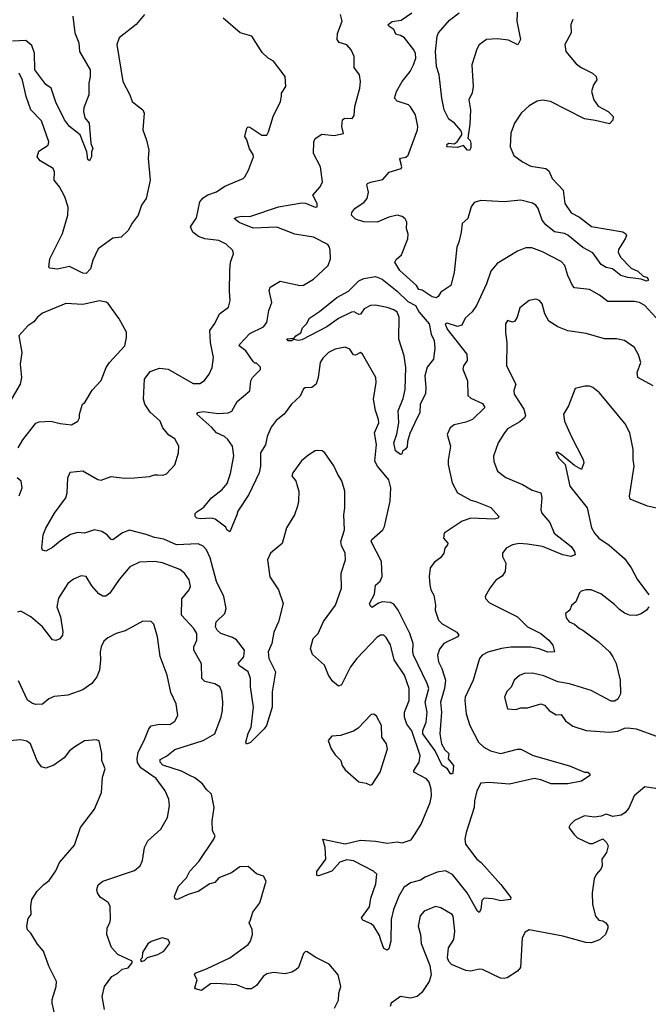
# Model space of a CAD drawing. Extents: x 2057697 to 2160550, y 827490 to 1016834.
# Tile 356 of 509: x 2091628 to 2095387, y 960338 to 966224. Entities that reach past the tile are written whole.
import ezdxf

# ---------------------------------------------------------------- set-up
doc = ezdxf.new("R2010")
doc.units = 0

msp = doc.modelspace()

# ---------------------------------------------------------------- linework, layer by layer
at = {"layer": '0CON20XD'}
for points in [[(2094605.6, 966305), (2094600, 966215), (2094622.9, 966105), (2094606.4, 966073.6), (2094551.2, 966101.2), (2094485, 966108.9), (2094420, 966105), (2094376.2, 966073.8), (2094361.7, 966048.3), (2094331.9, 965955), (2094339.4, 965825), (2094333.7, 965786.3), (2094314, 965745), (2094323.1, 965685), (2094319.7, 965599.7), (2094307.5, 965515), (2094321.3, 965501.3), (2094326.1, 965486.1), (2094325, 965457.5), (2094317.6, 965442.4), (2094305, 965444), (2094281.7, 965471.7), (2094245, 965460), (2094181.9, 965465), (2094185, 965479.2), (2094195, 965486.7), (2094225, 965482.9), (2094244.3, 965495), (2094271.4, 965535), (2094271.1, 965545), (2094265, 965561.2), (2094227.5, 965605), (2094195, 965630), (2094165.7, 965685), (2094151.5, 965755), (2094137.1, 965895), (2094121.2, 965945), (2094113.8, 966035), (2094124.6, 966125.4), (2094132.9, 966145), (2094198.7, 966221.3), (2094256.2, 966265)], [(2091945.4, 966245), (2091957.9, 966145), (2091980.8, 966085), (2091986.4, 966035), (2092050, 965925), (2092049.5, 965885), (2092040.6, 965845), (2092041.9, 965775), (2092012, 965698), (2092009.5, 965675), (2092018.3, 965638.3), (2092044.2, 965605), (2092054.2, 965485), (2092066.2, 965455), (2092056.7, 965435), (2092057.5, 965405), (2092045, 965380), (2092035, 965387.5), (2092030, 965435), (2091989.2, 965535), (2091925, 965585.8), (2091896.7, 965625), (2091845, 965730.8), (2091815.6, 965815), (2091785, 965837.1), (2091718.6, 965925), (2091715.9, 966025), (2091699.9, 966069.9), (2091665, 966099.5), (2091585.6, 966095.6)], [(2092374.2, 966255), (2092324.4, 966195.6), (2092223.8, 966115), (2092209.2, 966075), (2092244.4, 965855), (2092287.5, 965775), (2092301.2, 965735), (2092330.5, 965710.5), (2092365, 965686.2), (2092372.9, 965665), (2092364.3, 965565), (2092387.1, 965505), (2092400, 965445), (2092396.9, 965395), (2092409.1, 965265), (2092384.3, 965155), (2092356.7, 965115), (2092337.5, 965055), (2092301.2, 965008.8), (2092276.1, 964963.9), (2092235, 964923.8), (2092185, 964918), (2092096.7, 964855), (2092065, 964786.7), (2092052.5, 964735), (2092025, 964707.1), (2092005, 964708.9), (2091925, 964748.9), (2091855, 964733.8), (2091809.3, 964739.3), (2091803.3, 964745), (2091808.9, 964795), (2091885, 964946.2), (2091916.4, 965055), (2091917.4, 965102.6), (2091897.7, 965165), (2091866, 965226), (2091834.3, 965265), (2091835.4, 965315), (2091828.1, 965335), (2091750.9, 965380.9), (2091733.4, 965403.4), (2091742.6, 965437.4), (2091797.5, 965475), (2091803.3, 965495), (2091759.2, 965619.2), (2091694.6, 965684.6), (2091666.5, 965765), (2091645, 965862), (2091625.4, 965905)], [(2095476.2, 964396.2), (2095366.7, 964515), (2095333.3, 964533.3), (2095305, 964540.4), (2095145, 964538.6), (2095095, 964578.1), (2095035, 964611.9), (2094945, 964622), (2094932.5, 964635), (2094904.6, 964695), (2094886.7, 964755), (2094865, 964778.1), (2094755, 964835.8), (2094690.3, 964860.3), (2094655, 964860.8), (2094605, 964841.4), (2094483.6, 964766.4), (2094445, 964721.2), (2094419.1, 964645), (2094360.4, 964515), (2094333.1, 964476.9), (2094290.8, 964439.2), (2094271.4, 964398.6), (2094245, 964390.6), (2094185, 964409.2), (2094171.2, 964405), (2094184.6, 964375), (2094300.8, 964225), (2094302.7, 964187.3), (2094281.9, 964155), (2094278.1, 964135), (2094305.7, 964065), (2094308.3, 963978.3), (2094325, 963961.9), (2094395, 963930.5), (2094410, 963905), (2094336.2, 963833.8), (2094295, 963817.3), (2094225, 963802.5), (2094202, 963785), (2094183.8, 963745), (2094204, 963675), (2094190, 963590), (2094189.4, 963565), (2094213.6, 963455), (2094245.7, 963395), (2094325, 963351.2), (2094355, 963344.6), (2094445, 963307.1), (2094493.8, 963255), (2094490, 963245), (2094465, 963238.9), (2094326, 963244), (2094274.7, 963225.3), (2094165.7, 963155), (2094162.9, 963125), (2094187.5, 963095), (2094186, 963085), (2094170, 963065), (2094163.3, 963035), (2094145, 963006.7), (2094109.1, 962980.9), (2094082.2, 962947.8), (2094076.4, 962895), (2094080, 962845), (2094087.3, 962815), (2094104.7, 962784.7), (2094115.2, 962725), (2094113.1, 962695), (2094132.3, 962635), (2094155, 962611.8), (2094241.7, 962561.7), (2094253.8, 962545), (2094245.8, 962535), (2094164.4, 962495.6), (2094139.2, 962460.8), (2094126.1, 962425), (2094131.6, 962385), (2094151.6, 962345), (2094174.8, 962275), (2094167.5, 962225), (2094143.9, 962145), (2094149.8, 962085), (2094140, 961955), (2094149.4, 961895), (2094169.7, 961859.7), (2094195, 961837.5), (2094190, 961805), (2094221.2, 961765), (2094217.6, 961722.4), (2094215, 961716.2), (2094205, 961715.8), (2094185.5, 961745.5), (2094155, 961765.7), (2094112.5, 961852.5), (2094038.9, 961955), (2094038.2, 961975), (2094058.8, 962025), (2094064.5, 962085), (2094052.3, 962145), (2094073.8, 962225), (2094065.3, 962255), (2093982.1, 962425), (2093977.9, 962445), (2093981.6, 962495), (2093960, 962555), (2093890.4, 962695), (2093865, 962730), (2093845, 962740), (2093795, 962743.6), (2093773.6, 962736.4), (2093735, 962710), (2093725, 962717.5), (2093720.6, 962735), (2093749.2, 962790.8), (2093755, 962843.8), (2093782.6, 962867.4), (2093795.5, 962895), (2093791.8, 962985), (2093730.4, 963105), (2093733.9, 963116.1), (2093798.5, 963175), (2093808.5, 963195), (2093843.5, 963345), (2093847.5, 963425), (2093835, 963472.5), (2093768.1, 963555), (2093752.1, 963585), (2093762.2, 963685), (2093748.6, 963755), (2093775.6, 963815), (2093774.3, 963835), (2093755, 963887.5), (2093742.9, 963955), (2093760, 964055), (2093757.5, 964085), (2093678, 964225), (2093665, 964233.8), (2093635, 964218), (2093625, 964220), (2093603.1, 964255), (2093575, 964266.7), (2093515, 964254.4), (2093475, 964234.2), (2093439.7, 964200.3), (2093425.7, 964175), (2093412, 964085), (2093400, 964045), (2093374.1, 964025.9), (2093335, 964024), (2093325, 964018), (2093305.5, 963974.5), (2093252.5, 963925), (2093208.9, 963865), (2093162, 963828), (2093130.9, 963789.1), (2093108.1, 963731.9), (2093097.2, 963682.8), (2093068.8, 963635), (2093068.2, 963555), (2093059.1, 963515), (2092997.5, 963385), (2092933.4, 963286.6), (2092925.6, 963265), (2092885, 963163.3), (2092866.7, 963175), (2092860, 963190), (2092797.6, 963237.6), (2092773.4, 963243.4), (2092709.3, 963239.3), (2092686.7, 963245), (2092676.7, 963255), (2092678.3, 963271.7), (2092687.3, 963282.7), (2092729.7, 963310.3), (2092774.4, 963365), (2092838.9, 963415), (2092868.7, 963451.3), (2092889.1, 963510.9), (2092907.7, 963617.7), (2092900.4, 963675), (2092873.6, 963715), (2092852.7, 963732.7), (2092804.4, 963755), (2092776.8, 963786.8), (2092687.5, 963865), (2092693.8, 963876.2), (2092725, 963881.5), (2092815, 963869.6), (2092875, 963873.6), (2092896.5, 963883.5), (2092928.9, 963941.1), (2093003.3, 964005), (2093010, 964065), (2093020, 964085), (2093067, 964133), (2093067, 964147), (2093045, 964170), (2093035, 964170), (2093025, 964180), (2092979.4, 964245), (2092940.9, 964275), (2092943.6, 964285), (2093005, 964347.3), (2093085, 964388.6), (2093106.3, 964413.7), (2093117.1, 964485), (2093135.6, 964534.4), (2093120, 964605), (2093125.6, 964624.4), (2093185, 964660.8), (2093305.5, 964634.5), (2093325, 964638.1), (2093385, 964672.9), (2093472, 964755), (2093486, 964795), (2093484, 964845), (2093481.2, 964865), (2093470.3, 964880.3), (2093384.6, 964924.6), (2093272.4, 964942.4), (2093165, 964984.7), (2093025, 964978.4), (2092941.1, 965011.1), (2092910, 965035), (2092926, 965044), (2092955, 965049.5), (2093005, 965047.9), (2093175, 965104.7), (2093315, 965129.2), (2093336.9, 965126.9), (2093395, 965103.1), (2093407.5, 965105), (2093407.5, 965125), (2093381.4, 965175), (2093425.7, 965225), (2093438.6, 965255), (2093426, 965345), (2093384.2, 965425), (2093386.9, 965495), (2093395.6, 965514.4), (2093435, 965540), (2093508.5, 965531.5), (2093565, 965543.3), (2093554.4, 965585), (2093558, 965625), (2093570, 965635), (2093615.9, 965634.1), (2093627.7, 965652.3), (2093631.2, 965705), (2093662.5, 965815), (2093665.8, 965855), (2093660, 965895), (2093628.8, 965938.8), (2093627.5, 966005), (2093610, 966045), (2093585, 966074), (2093538.8, 966088.8), (2093526.9, 966105), (2093528.8, 966141.2), (2093555.6, 966215), (2093545.7, 966255)], [(2094936, 966225), (2094924.2, 966195), (2094926, 966145), (2094886.7, 966075), (2094894.1, 966034.1), (2094955, 965960.8), (2094985, 965938.6), (2095053.8, 965905), (2095075.8, 965885), (2095078.6, 965865), (2095060, 965835), (2095047.5, 965795), (2095061.8, 965745), (2095086.6, 965706.6), (2095146, 965675), (2095176.2, 965645), (2095175.6, 965624.4), (2095155, 965601.2), (2095068.3, 965621.7), (2095005, 965632.2), (2094801.2, 965735), (2094755, 965743.6), (2094723, 965737), (2094675, 965708.8), (2094626.2, 965665), (2094585.8, 965605), (2094564, 965545), (2094561.4, 965465), (2094582.5, 965412.5), (2094635, 965374.4), (2094685, 965348.9), (2094774.5, 965334.5), (2094791.2, 965321.2), (2094812.2, 965275), (2094876.7, 965205), (2094887.8, 965125), (2094925, 965068.9), (2094975, 965044.6), (2095047.4, 964987.4), (2095235, 964956), (2095252.5, 964945), (2095256.7, 964935), (2095249.2, 964915), (2095208.7, 964851.3), (2095207.1, 964835), (2095221.4, 964805), (2095285, 964738.8), (2095325, 964720.6), (2095355, 964690.8), (2095375, 964685.6), (2095386, 964674), (2095385.8, 964664.2), (2095375, 964661.1), (2095345, 964673.5), (2095265, 964682.9), (2095223.3, 964695), (2095172.5, 964735), (2095135, 964741.9), (2095105, 964760.9), (2095055, 964830.5), (2094995, 964863.3), (2094905, 964936.5), (2094885, 964945.9), (2094826.8, 964956.8), (2094775, 964996.9), (2094751.7, 965025), (2094728.1, 965095), (2094714.5, 965115), (2094695, 965126.6), (2094624.6, 965145.4), (2094525, 965136.2), (2094385, 965144), (2094345, 965130.8), (2094326.9, 965105), (2094308.6, 965035), (2094273.3, 965006.7), (2094267.1, 964955), (2094254.4, 964895), (2094241.8, 964865), (2094226.6, 964713.4), (2094205.3, 964634.7), (2094145.8, 964595), (2094130.2, 964569.8), (2094118.1, 964561.9), (2094095, 964567.6), (2094035, 964607.8), (2094015, 964610.9), (2093999.8, 964635), (2093901.5, 964725), (2093871.5, 964775), (2093878.8, 964791.2), (2093911.8, 964818.2), (2093949.6, 964915), (2093951.4, 964941.4), (2093941.5, 964975), (2093943.8, 965013.8), (2093933.1, 965033.1), (2093915, 965047.8), (2093885, 965055.5), (2093835, 965043.5), (2093765, 965014.5), (2093685, 965015.5), (2093635, 965032.5), (2093611.2, 965055), (2093615, 965072.5), (2093632, 965095), (2093687.1, 965132.9), (2093706.7, 965155), (2093713.1, 965193.1), (2093704, 965236), (2093707.5, 965245), (2093725, 965253.8), (2093800.3, 965269.7), (2093837.8, 965312.2), (2093910, 965335), (2093913.3, 965345), (2093900.3, 965389.7), (2093905, 965395.7), (2093937.2, 965402.8), (2093950.6, 965415), (2094006, 965565), (2094008, 965585), (2093993.8, 965655), (2093964.1, 965704.1), (2093952.5, 965715), (2093885, 965738), (2093869.2, 965755), (2093880.6, 965795), (2093915, 965854.2), (2093962.5, 965915), (2093982.9, 965955), (2093996.9, 965995), (2093995, 966022.5), (2093984.2, 966045), (2093928.5, 966115), (2093905, 966130.6), (2093877.1, 966137.1), (2093865.2, 966165.2), (2093835.6, 966185), (2093830.5, 966195), (2093855, 966212.9), (2093908.8, 966221.2), (2093972.5, 966265)], [(2094294.3, 961295), (2094362.2, 961205), (2094387.5, 961185), (2094505.8, 961055), (2094565, 960975.8), (2094562, 960965), (2094505, 960955.6), (2094457.8, 960967.8), (2094405, 960971.9), (2094391.5, 960958.5), (2094385.4, 960905), (2094375, 960887.5), (2094365, 960894.2), (2094302.7, 961005), (2094215, 961114.6), (2094175, 961136.8), (2094125, 961128.2), (2094051.7, 961098.3), (2094025, 961080.8), (2093964.2, 961065), (2093925, 961036.7), (2093894.6, 960985), (2093862.9, 960905), (2093850, 960845), (2093847.8, 960715), (2093835, 960670), (2093825, 960662.5), (2093805, 960672.5), (2093787.7, 960722.3), (2093779.1, 960749.1), (2093745.3, 960805.3), (2093729.3, 960819.3), (2093680.6, 960840.6), (2093672.5, 960855), (2093719.4, 960920.6), (2093728.2, 960971.8), (2093757.5, 961057.5), (2093762.9, 961115), (2093743.7, 961133.7), (2093625, 961196.2), (2093585, 961202.5), (2093542.9, 961187.1), (2093495, 961134.3), (2093415, 961105.7), (2093405, 961108.8), (2093405, 961131.2), (2093458, 961205), (2093455.6, 961275), (2093440, 961325), (2093575, 961297.5), (2093665, 961320), (2093755, 961313.8), (2093825, 961300.4), (2093885, 961309.6), (2093915, 961302.5), (2093968.9, 961321.1), (2093992.5, 961357.5), (2094028.8, 961415), (2094081.5, 961545), (2094090, 961585), (2094088.8, 961625), (2094076.4, 961665), (2094061.4, 961685), (2093985.6, 961725.6), (2093984.4, 961735), (2094017.1, 961785), (2094021.8, 961825), (2093972, 961972), (2093942.5, 962012.5), (2093928.6, 962055), (2093929.4, 962085), (2093957.2, 962155), (2093956, 962225), (2093929.2, 962305), (2093867.3, 962397.3), (2093845, 962486.2), (2093820.3, 962530.3), (2093805, 962544), (2093785, 962544.3), (2093765, 962532.9), (2093644.8, 962405.2), (2093606.5, 962355), (2093553, 962247), (2093535, 962240), (2093499.1, 962269.1), (2093474.4, 962305), (2093450.8, 962365), (2093378.3, 962428.3), (2093366, 962465), (2093382, 962525), (2093413.3, 962555), (2093445, 962626.7), (2093516.9, 962725), (2093552.2, 962825), (2093550, 962915), (2093575.8, 962995), (2093574, 963035), (2093551.5, 963081.5), (2093548.9, 963105), (2093570, 963175), (2093565.7, 963265), (2093573.1, 963305), (2093572.9, 963405), (2093555, 963467.5), (2093530, 963505), (2093507, 963557), (2093452.5, 963635), (2093435.8, 963645.8), (2093411.7, 963648.3), (2093395, 963646.7), (2093356.4, 963623.6), (2093312.3, 963587.7), (2093261.2, 963515), (2093256.2, 963495), (2093278.3, 963468.3), (2093288.3, 963431.7), (2093297.1, 963405), (2093294.2, 963345), (2093290, 963315), (2093271.2, 963265), (2093224.1, 963185.9), (2093197.6, 963092.4), (2093128, 963035), (2093109.2, 962995), (2093123.6, 962893.6), (2093176, 962816), (2093203.8, 962735), (2093175.6, 962625), (2093147.4, 962562.6), (2093136.4, 962495), (2093113.7, 962445), (2093117.3, 962405), (2093158.1, 962325), (2093136.9, 962205), (2093138.5, 962115), (2093104.3, 962005.7), (2093090, 961985), (2093007.7, 961902.3), (2092985, 961893.3), (2092980, 961905), (2092995, 961956.2), (2093012.2, 961995), (2093026.2, 962115), (2093007.9, 962235), (2093007.7, 962285), (2092994.4, 962325), (2092941.5, 962361.5), (2092934.2, 962375), (2092968.9, 962415), (2092972.7, 962455), (2092925, 962517.8), (2092901.5, 962531.5), (2092831.4, 962555), (2092808.9, 962575), (2092798.1, 962595), (2092802.5, 962625), (2092855.7, 962675), (2092862.2, 962705), (2092849.3, 962775), (2092805.8, 962865), (2092766.1, 963006.1), (2092745.8, 963055.8), (2092725, 963077.8), (2092695, 963091.1), (2092565, 963083.8), (2092489.4, 963119.4), (2092435, 963129.5), (2092385, 963147.2), (2092285, 963172.9), (2092243.5, 963156.5), (2092185, 963115.6), (2092175, 963117.5), (2092151.4, 963145), (2092120, 963165), (2092074.6, 963175.4), (2092015, 963155.5), (2091975, 963157.9), (2091932.6, 963147.4), (2091871.4, 963108.6), (2091825, 963068.6), (2091785, 963046), (2091765, 963052.5), (2091760, 963065), (2091769.2, 963145), (2091784.2, 963185), (2091836.9, 963275), (2091904.3, 963365), (2091912.9, 963395), (2091915.7, 963485), (2091930.8, 963519.2), (2092005, 963527.5), (2092095, 963475.7), (2092115, 963471.9), (2092175, 963494.2), (2092255, 963483.1), (2092315, 963484.5), (2092405, 963492.5), (2092435, 963504), (2092455, 963504), (2092485, 963502), (2092505, 963508.8), (2092555, 963563.3), (2092578.1, 963635), (2092580, 963675), (2092555, 963718.8), (2092519.7, 963739.7), (2092483.1, 963785), (2092467.1, 963825), (2092407.8, 963877.8), (2092375.4, 963925), (2092368.2, 963955), (2092374.5, 964075.5), (2092408.2, 964121.8), (2092465, 964140), (2092516.2, 964135), (2092665, 964049.5), (2092705, 964049.4), (2092732.6, 964067.4), (2092761.9, 964105), (2092778.9, 964145), (2092787.7, 964205), (2092769.6, 964295), (2092764.1, 964365.9), (2092795, 964407.3), (2092823.6, 964466.4), (2092876.5, 964505), (2092886.7, 964545), (2092881.7, 964598.3), (2092884.3, 964725), (2092888.8, 964775), (2092907.5, 964825), (2092902.5, 964845), (2092861.7, 964881.7), (2092818.8, 964905), (2092735, 964914.6), (2092698.2, 964928.2), (2092663.1, 964955), (2092648.8, 964985), (2092685, 965040.6), (2092705.2, 965134.8), (2092725, 965160), (2092753.2, 965176.8), (2092805, 965194.6), (2092855, 965228.5), (2092965, 965274.2), (2092974, 965285), (2092995.5, 965324.5), (2093025.6, 965405), (2093025, 965417.5), (2093001.9, 965451.9), (2092985.8, 965505.8), (2092974, 965525), (2092986.2, 965575), (2092995, 965583.8), (2093005, 965581.9), (2093075, 965534.6), (2093105.4, 965534.6), (2093116.4, 965553.6), (2093144.3, 965645), (2093187.1, 965735), (2093193.9, 965766.1), (2093194.2, 965785), (2093218.6, 965825), (2093214.5, 965885), (2093146.5, 965976.5), (2093114.2, 965995), (2093078.3, 966028.3), (2093015.6, 966125.6), (2092946.2, 966146.2), (2092845, 966233.1)], [(2093905, 963624.2), (2093875, 963647.1), (2093864.8, 963695), (2093883.9, 963746.1), (2093894.7, 963815), (2093891.4, 963885), (2093921, 963959), (2093932.7, 964012.7), (2093936.3, 964145), (2093926.2, 964215), (2093895.2, 964315), (2093897.6, 964445), (2093885.8, 964475.8), (2093865, 964490.4), (2093825, 964504.6), (2093755, 964517.8), (2093725, 964516.1), (2093687.5, 964495), (2093665, 964464.5), (2093655, 964462.7), (2093627.8, 964477.8), (2093612.5, 964475), (2093535, 964438.5), (2093465, 964388.5), (2093315, 964311.1), (2093295, 964306.9), (2093265, 964312.5), (2093255.7, 964304.3), (2093234.3, 964304.3), (2093225, 964315.8), (2093268.8, 964321.2), (2093280, 964335), (2093308.7, 964351.3), (2093318.1, 964381.9), (2093342.5, 964405), (2093360.7, 964439.3), (2093421.1, 964478.9), (2093525, 964563.1), (2093595, 964600.9), (2093655, 964663.3), (2093685, 964676.5), (2093755, 964689.1), (2093795, 964674), (2093885, 964600.8), (2093948.7, 964538.7), (2093995, 964514.9), (2094016.8, 964476.7), (2094075.7, 964405), (2094087.7, 964345), (2094106.3, 964306.3), (2094109.7, 964260.3), (2094102.4, 964195), (2094063.7, 964146.3), (2094049.7, 964095), (2094057.3, 964025), (2094055, 963987.5), (2094022, 963925), (2094020, 963875), (2093989.3, 963809.3), (2093960, 963750), (2093946.8, 963703.2), (2093945, 963671.2), (2093935, 963655.8), (2093916.7, 963645), (2093913.3, 963626.7), (2093905, 963624.2)], [(2091618.8, 963665), (2091647.3, 963712.7), (2091725, 963812.5), (2091745, 963820.6), (2091815, 963823.3), (2091870.6, 963810.6), (2091938.3, 963801.7), (2091976.7, 963825), (2091986.1, 963843.9), (2091986.7, 963865), (2092004.2, 963925.8), (2092016.7, 963935), (2092060.9, 964009.1), (2092115, 964066.7), (2092144.4, 964145.6), (2092164.2, 964175), (2092257.5, 964275), (2092267.1, 964325), (2092265.8, 964355.8), (2092222, 964435), (2092157.6, 964527.6), (2092145, 964535.7), (2092105, 964542.9), (2092005, 964520.9), (2091905, 964528.5), (2091765, 964470), (2091734, 964445), (2091712.2, 964417.8), (2091676.2, 964395), (2091623.8, 964335), (2091640, 964235), (2091630.6, 964165), (2091639.2, 964085), (2091630, 964045), (2091556.2, 963915)], [(2095416.2, 964036.2), (2095324.2, 964085), (2095320, 964115), (2095341.9, 964175), (2095328.8, 964221.2), (2095305, 964264), (2095245, 964305.8), (2095195.7, 964315.7), (2095125, 964315.7), (2095015, 964348.1), (2094905, 964364.3), (2094845, 964387.1), (2094792, 964422), (2094767.1, 964465), (2094752.5, 964525), (2094736.2, 964545), (2094715, 964554), (2094675, 964546), (2094618.3, 964501.7), (2094602.5, 964445), (2094588.7, 964421.3), (2094575, 964416), (2094545, 964426.7), (2094532.5, 964405), (2094531.9, 964355), (2094540.6, 964295), (2094538.8, 964155), (2094594, 964045), (2094582.3, 964007.7), (2094585.6, 963985), (2094642.5, 963895), (2094652.1, 963857.9), (2094647.1, 963845), (2094619.1, 963820.9), (2094545, 963777.5), (2094522.1, 963747.9), (2094490, 963695), (2094461.9, 963615), (2094462.4, 963582.4), (2094484.3, 963525), (2094535, 963486.9), (2094635, 963444.5), (2094691.5, 963411.5), (2094744.2, 963395), (2094750.4, 963365), (2094743.3, 963295), (2094750, 963275), (2094798.8, 963218.8), (2094824.4, 963155), (2094925.5, 963075), (2094945.7, 963045), (2094950, 963025), (2094924.3, 963015.7), (2094875, 963025.4), (2094755, 963074.2), (2094665, 963089.7), (2094615, 963093.6), (2094575, 963084.3), (2094536.7, 963065), (2094514, 963035), (2094514.3, 963015), (2094535.6, 962975), (2094531.4, 962925), (2094512.2, 962897.8), (2094475, 962874), (2094440, 962825), (2094411.2, 962775), (2094413.9, 962763.9), (2094437.3, 962737.3), (2094605.3, 962655.3), (2094665, 962595.4), (2094745, 962555.3), (2094791.9, 962515), (2094815, 962485.8), (2094826.2, 962445), (2094785, 962442.2), (2094735, 962463.7), (2094685, 962472.7), (2094565, 962472.6), (2094508.8, 962465), (2094426.5, 962443.5), (2094394.2, 962425), (2094377.5, 962405), (2094339.2, 962275), (2094292.2, 962175), (2094289.4, 962155), (2094298.2, 962075), (2094319.4, 962005), (2094370.6, 961905), (2094404.3, 961875), (2094442.3, 961852.3), (2094505, 961837.1), (2094605, 961863.3), (2094625, 961863.1), (2094698.8, 961825), (2094915, 961764.3), (2095005, 961726.2), (2095025.8, 961725.8), (2095037.5, 961715), (2095036.7, 961705), (2094987.4, 961672.6), (2094905, 961655.4), (2094805, 961655.4), (2094745, 961679.2), (2094705, 961687.6), (2094556.1, 961653.9), (2094435, 961664.6), (2094385, 961659.2), (2094361.4, 961615), (2094347.1, 961555), (2094345.7, 961515), (2094296.9, 961365), (2094289.4, 961325), (2094294.3, 961295)], [(2095445, 963302.9), (2095382.5, 963315), (2095278.3, 963358.3), (2095274.4, 963375), (2095302.9, 963555), (2095296, 963595), (2095296.7, 963655), (2095275.5, 963755), (2095249.1, 963809.1), (2095095, 963993.8), (2095055, 964026), (2095035, 964033.8), (2095006.4, 964033.6), (2094950, 964020), (2094910, 963915), (2094880, 963865), (2094885.4, 963825), (2094925, 963734.6), (2094997.8, 963595), (2095001.2, 963575), (2094987.5, 963535), (2094945, 963558.9), (2094865, 963625.7), (2094845, 963637.5), (2094833.3, 963636.7), (2094852.7, 963602.7), (2094890, 963565), (2094916.9, 963435), (2095021.9, 963305), (2095046.6, 963186.6), (2095065, 963154), (2095090.8, 963125), (2095152.1, 963082.1), (2095245, 963002.5), (2095285, 962948), (2095320, 962880), (2095390.6, 962785)], [(2091625, 963377.5), (2091643.8, 963425), (2091636.2, 963465), (2091613.3, 963485)], [(2093535, 960363.3), (2093537.1, 960405), (2093548, 960445), (2093533.3, 960515), (2093478, 960578), (2093395, 960619.2), (2093345, 960653.3), (2093335, 960652.5), (2093325, 960642.5), (2093295, 960557.5), (2093280, 960545), (2093255, 960530.8), (2093215, 960520.8), (2093145, 960527.1), (2093105, 960520), (2093084, 960505), (2093045, 960451.2), (2093015, 960430), (2092985, 960431.4), (2092925, 960454), (2092805, 960463.3), (2092769.7, 960460.3), (2092715, 960420), (2092680.3, 960430.3), (2092676.2, 960436.2), (2092689.4, 960485), (2092673.3, 960515), (2092677.5, 960525), (2092745, 960550), (2092884.2, 960615), (2092995, 960695.8), (2093007.8, 960715), (2093020, 960755), (2093017.8, 960785), (2093000, 960825), (2093007.9, 960842.1), (2093021.7, 960888.3), (2093064, 960945), (2093102.5, 961075), (2093085, 961103.8), (2093045, 961118.8), (2092995, 961161.2), (2092945, 961158.8), (2092895.5, 961124.5), (2092818.8, 961095), (2092795, 961066.7), (2092765, 961058.9), (2092695, 961011.4), (2092635, 960994.2), (2092575, 960966.2), (2092563.8, 960963.8), (2092555, 960970), (2092554.2, 960985), (2092576.7, 961045), (2092625.7, 961095), (2092645, 961133.8), (2092698.9, 961191.1), (2092788.8, 961325), (2092796.7, 961345), (2092781.2, 961375), (2092778.6, 961435), (2092791.9, 961515), (2092775, 961593.3), (2092745, 961621.2), (2092721.9, 961655), (2092675, 961691.8), (2092646.2, 961705), (2092595, 961732.3), (2092485, 961767.6), (2092467.5, 961785), (2092468.7, 961801.3), (2092505, 961820.5), (2092555, 961861.3), (2092725, 961915.5), (2092794.2, 961955), (2092833.3, 962056.7), (2092841.4, 962095), (2092841.9, 962145), (2092836.9, 962205), (2092824.3, 962235), (2092795, 962254.4), (2092735, 962268.1), (2092718.1, 962285), (2092715, 962373.3), (2092669.4, 962455), (2092670, 962475), (2092687.5, 962515), (2092686.8, 962555), (2092669.1, 962585), (2092595.4, 962665), (2092598.1, 962761.9), (2092641.1, 962815), (2092648.5, 962835), (2092641.5, 962875), (2092614.2, 962915), (2092585, 962936.5), (2092482.6, 962977.4), (2092435, 962984.5), (2092345, 962980.6), (2092287.4, 962952.6), (2092222.4, 962877.6), (2092167.5, 962795), (2092142.7, 962777.3), (2092125, 962778.6), (2092101.5, 962791.5), (2092060.2, 962840.2), (2092025, 962896.2), (2091995, 962900), (2091950.3, 962879.7), (2091915, 962853.8), (2091859.4, 962765), (2091850.5, 962715), (2091871.5, 962655), (2091886.7, 962565), (2091884.5, 962545.5), (2091867.3, 962522.7), (2091845, 962513.3), (2091825, 962516.7), (2091765.3, 962595.3), (2091695, 962654), (2091635, 962688), (2091615, 962682.5)], [(2095390, 962715), (2095376.2, 962693.8), (2095345, 962671.9), (2095315, 962662.5), (2095275, 962663.6), (2095245, 962675.5), (2095215, 962697.8), (2095185, 962728.5), (2095102.8, 962792.8), (2095045, 962815.6), (2095015, 962815.7), (2094985, 962807.5), (2094975, 962798.8), (2094952.5, 962745), (2094927.5, 962722.5), (2094917.5, 962695), (2094891.2, 962675), (2094895, 962647.5), (2094913.3, 962625), (2094945, 962611.2), (2094974.5, 962584.5), (2094995.5, 962575.5), (2095087.4, 962507.4), (2095155, 962444.2), (2095175, 962416), (2095194.6, 962374.6), (2095218.8, 962275), (2095220.5, 962195), (2095205, 962162.5), (2095185, 962150.8), (2095165, 962150.6), (2095045, 962213.3), (2094915, 962254.2), (2094845, 962265.7), (2094761.3, 962301.3), (2094695, 962317.1), (2094645, 962315.7), (2094617.3, 962302.7), (2094585, 962276.7), (2094575, 962252.5), (2094566.4, 962233.6), (2094541.7, 962208.3), (2094526.2, 962175), (2094545, 962103.8), (2094595, 962100), (2094625, 962110), (2094665, 962110), (2094745, 962133.8), (2094765.6, 962125.6), (2094794.4, 962094.4), (2094835, 962067.5), (2094865, 962070), (2094892.5, 962032.5), (2094935, 962001.2), (2095015, 961975.8), (2095155, 961964.3), (2095205, 961970), (2095245, 961989.2), (2095265, 961991.4), (2095315, 961985.7), (2095435, 961941.1)], [(2092373.2, 961915), (2092401.1, 961985), (2092415, 962002.9), (2092465, 962013.3), (2092525, 962010.8), (2092555, 962030.8), (2092574.2, 962065), (2092564.5, 962134.5), (2092532.8, 962202.8), (2092509.2, 962305), (2092468, 962418), (2092453.1, 962535), (2092430.3, 962610.3), (2092415, 962626.2), (2092365, 962629.2), (2092258.9, 962571.1), (2092205, 962555.5), (2092155, 962529.2), (2092132.1, 962507.9), (2092115.4, 962474.6), (2092109.1, 962445), (2092112, 962398), (2092104.6, 962335), (2092088.8, 962295), (2092058.5, 962255), (2092005, 962218.5), (2091915, 962185.4), (2091835, 962178.8), (2091803.3, 962165), (2091765, 962132.5), (2091725, 962130.6), (2091705, 962135.7), (2091675, 962156.2), (2091621.3, 962271.3)], [(2093725, 961647.5), (2093735, 961652.5), (2093784.2, 961725), (2093827.1, 961865), (2093821.4, 961895), (2093792.9, 961935), (2093790.8, 962005), (2093760.7, 962060.7), (2093745, 962073.3), (2093730.5, 962069.5), (2093651.2, 961988.8), (2093625, 961970), (2093545.9, 961945.9), (2093495, 961940), (2093472.5, 961915), (2093490, 961865), (2093515, 961828.8), (2093548.8, 961795), (2093556, 961765), (2093575, 961738.8), (2093655, 961668.8), (2093700, 961660), (2093725, 961647.5)], [(2091838.6, 960275), (2091822.5, 960345), (2091823.2, 960366.8), (2091846.6, 960443.4), (2091847.5, 960475), (2091802, 960565), (2091770, 960655), (2091735, 960696.7), (2091695, 960762.5), (2091674, 960784), (2091670, 960805), (2091678.3, 960851.7), (2091696.7, 960875), (2091693.8, 960925), (2091700, 960965), (2091732.5, 961015), (2091772.5, 961055), (2091805, 961077.5), (2091844.2, 961135.8), (2091866.2, 961185), (2091955, 961290), (2091992, 961395), (2092076, 961505), (2092118, 961605), (2092124.1, 961695.9), (2092138.8, 961745), (2092118.8, 961795), (2092118.3, 961838.3), (2092102.5, 961912.5), (2092085, 961920), (2092015, 961912.5), (2091957.5, 961877.5), (2091925, 961853.3), (2091895, 961811.2), (2091832.7, 961767.3), (2091785, 961748.8), (2091758.3, 961758.3), (2091733, 961793), (2091692.9, 961895), (2091670.2, 961910.2), (2091635, 961920), (2091493, 961907)], [(2092135, 960307.5), (2092122, 960385), (2092136.2, 960445), (2092180, 960505), (2092215, 960523.3), (2092241.7, 960548.3), (2092277.5, 960555), (2092300, 960585), (2092300, 960595), (2092215, 960636.2), (2092177, 960677), (2092150, 960755), (2092150.8, 960795), (2092168.1, 960825), (2092171.9, 960845), (2092168.6, 960925), (2092156.4, 960946.4), (2092108.7, 960978.7), (2092092.9, 961005), (2092088.6, 961025), (2092097.4, 961052.6), (2092125, 961074.4), (2092315, 961138.6), (2092348, 961165), (2092363, 961197), (2092374.2, 961275), (2092394, 961315), (2092472, 961385), (2092511.4, 961455), (2092524.4, 961525), (2092518.9, 961565), (2092497.5, 961615), (2092445, 961688.2), (2092352.2, 961752.2), (2092332.7, 961782.7), (2092330.3, 961805), (2092337.5, 961845), (2092373.2, 961915)], [(2095455, 961623.6), (2095365, 961637.8), (2095302.9, 961585), (2095269.5, 961510.5), (2095246.9, 961483.1), (2095225, 961469.2), (2095175, 961461.2), (2095135, 961474.2), (2095105, 961462), (2095065, 961456.2), (2095005, 961463.8), (2094945, 961436.2), (2094919.3, 961410.7), (2094912.5, 961395), (2094942.7, 961352.7), (2094964.1, 961334.1), (2095035, 961298.8), (2095055, 961300), (2095115, 961327.5), (2095137.5, 961305), (2095146.7, 961285), (2095136, 961245), (2095108.8, 961205), (2095110, 961165), (2095103.6, 961146.4), (2095075.9, 961114.1), (2095062.7, 961087.3), (2095050.8, 961005), (2095052.5, 960935), (2095070, 960865), (2095090.2, 960840.2), (2095115, 960836.2), (2095133.1, 960825), (2095145, 960806.2), (2095145, 960793.3), (2095131.5, 960755), (2095095, 960722.7), (2095045, 960706.4), (2095012.6, 960707.4), (2094875, 960744.6), (2094675, 960783.3), (2094650.6, 960769.4), (2094633.3, 960735), (2094622.7, 960557.3), (2094604.1, 960535.9), (2094543.5, 960496.5), (2094525, 960491.5), (2094503.8, 960495), (2094395, 960546.8), (2094375, 960548.2), (2094325, 960536.1), (2094295, 960539.5), (2094209.2, 960575), (2094193.6, 960593.6), (2094186.9, 960615), (2094192.9, 960675), (2094224, 960725), (2094229.4, 960775), (2094220, 960865), (2094213.3, 960875), (2094145.5, 960915.5), (2094115, 960922.2), (2094046.2, 960895), (2094023, 960867), (2094011.4, 960805), (2094024.2, 960755), (2094028, 960702), (2094080.9, 960570.9), (2094087.5, 960515), (2094075.5, 960475), (2094032.3, 960407.7), (2094005, 960384.5), (2093965, 960373.8), (2093905, 960384.2), (2093850, 960345), (2093842.5, 960325)], [(2092355, 960593.3), (2092375, 960600), (2092393, 960617), (2092455, 960636.2), (2092490, 960655), (2092525.9, 960704.1), (2092516.7, 960725), (2092480, 960735), (2092415, 960713.3), (2092395, 960700), (2092363, 960647), (2092360, 960615), (2092350, 960605), (2092355, 960593.3)], [(2093510.5, 960315), (2093535, 960363.3)]]:
    msp.add_lwpolyline(points, dxfattribs=at)

doc.saveas('drawing.dxf')
